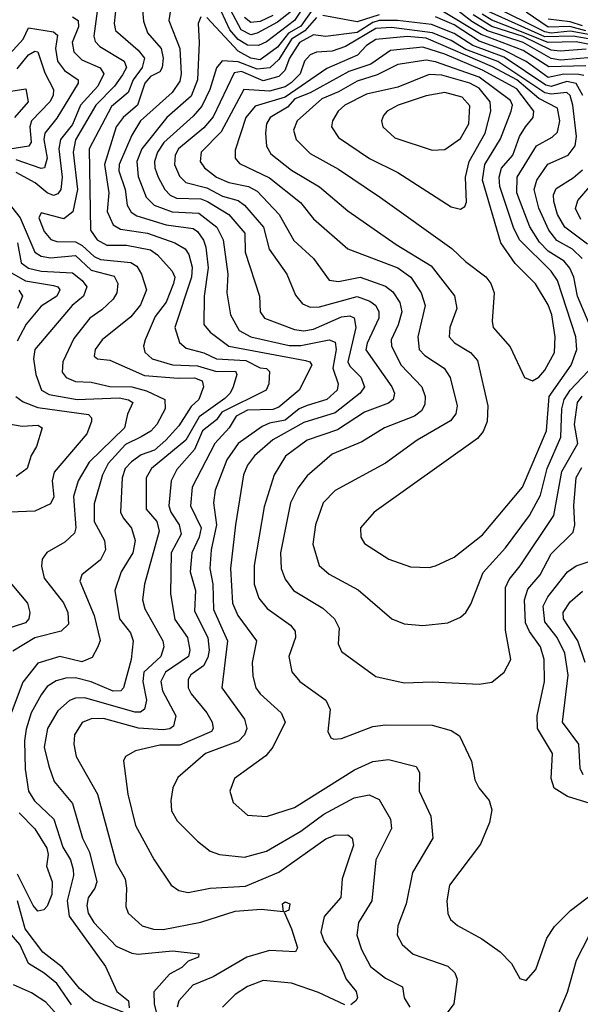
# Model space of a CAD drawing. Extents: x 1308313 to 1441400, y 959662 to 1036319.
# Tile 410 of 656: x 1351797 to 1353588, y 1029234 to 1032377. Entities that reach past the tile are written whole.
import ezdxf

# ---------------------------------------------------------------- set-up
doc = ezdxf.new("R2010")
doc.units = 0

msp = doc.modelspace()

# ---------------------------------------------------------------- linework, layer by layer
at = {"layer": '0CON10XD'}
for points in [[(1352104.6, 1032424.6), (1352098.6, 1032365), (1352102.9, 1032342.9), (1352175, 1032280.5), (1352195.5, 1032255), (1352188.5, 1032225), (1352158.9, 1032185), (1352143.2, 1032145), (1352089.6, 1032100.4), (1352018.6, 1031965), (1352023.5, 1031705), (1352043.8, 1031675), (1352075, 1031658), (1352137.6, 1031657.6), (1352215, 1031642.3), (1352236.8, 1031626.8), (1352283.8, 1031575), (1352292.3, 1031555), (1352288.4, 1031535), (1352265, 1031475.9), (1352229.9, 1031430.1), (1352197.1, 1031355), (1352192.4, 1031335), (1352196.2, 1031316.2), (1352219.5, 1031295), (1352285, 1031275.1), (1352365, 1031272.5), (1352425, 1031254.4), (1352486.6, 1031255), (1352490.6, 1031245), (1352478.8, 1031205), (1352469.6, 1031185), (1352452.3, 1031167.7), (1352370.5, 1031109.5), (1352327.3, 1031035), (1352217.8, 1030945), (1352201.3, 1030915), (1352201.3, 1030815), (1352234.8, 1030775), (1352242.4, 1030745), (1352195.2, 1030575), (1352189.6, 1030525), (1352196.9, 1030496.9), (1352254, 1030395), (1352256.8, 1030375), (1352247.5, 1030345), (1352193, 1030295), (1352190.2, 1030265), (1352202.3, 1030205), (1352195, 1030176.7), (1352182.8, 1030167.2), (1352165, 1030167.2), (1352005, 1030212.6), (1351975, 1030212), (1351956, 1030204), (1351918.6, 1030171.4), (1351885.6, 1030115), (1351875.2, 1030055), (1351890.2, 1029995), (1351906.4, 1029945), (1351965.4, 1029875.4), (1351997.7, 1029765), (1352019.8, 1029719.8), (1352042.8, 1029625), (1352037.3, 1029605), (1352015, 1029574.4), (1352010.8, 1029549.2), (1352015.6, 1029525), (1352033.5, 1029495), (1352105, 1029419.8), (1352155, 1029397.3), (1352175, 1029394.4), (1352285, 1029405.2), (1352368.8, 1029395), (1352367.5, 1029385), (1352335, 1029371.5), (1352315, 1029352), (1352275, 1029330.6), (1352225.7, 1029274.3), (1352226.9, 1029235), (1352244.6, 1029164.6)], [(1352187.4, 1032432.6), (1352192.2, 1032372.2), (1352205.6, 1032335), (1352248.6, 1032285), (1352254.6, 1032255), (1352251.5, 1032225), (1352245, 1032211.3), (1352215, 1032195.8), (1352196.6, 1032175), (1352172.6, 1032105), (1352127.1, 1032065), (1352105, 1032035.2), (1352067.4, 1031915), (1352081.3, 1031825), (1352076.4, 1031765), (1352095, 1031722.9), (1352118.7, 1031708.7), (1352205, 1031696), (1352292.9, 1031665), (1352325, 1031645.8), (1352337.4, 1031627.4), (1352347.7, 1031587.7), (1352345.4, 1031555), (1352292, 1031395), (1352307.2, 1031347.2), (1352328.6, 1031328.6), (1352385, 1031314.3), (1352425, 1031294.6), (1352519.6, 1031289.6), (1352565, 1031265.8), (1352585, 1031264.4), (1352594.5, 1031254.5), (1352593.2, 1031215), (1352584.6, 1031195), (1352442.4, 1031125), (1352425, 1031099.8), (1352381.2, 1031065), (1352355, 1031005.2), (1352299, 1030941), (1352281.1, 1030905), (1352273, 1030825), (1352279.5, 1030805), (1352306.2, 1030765), (1352312.2, 1030735), (1352280.2, 1030675), (1352278.1, 1030545), (1352292.7, 1030462.7), (1352332.9, 1030405), (1352340.4, 1030365), (1352335.7, 1030345), (1352263.1, 1030295), (1352247.4, 1030265), (1352253.1, 1030235), (1352295.3, 1030154.7), (1352288.2, 1030121.8), (1352276.7, 1030113.3), (1352255, 1030110.2), (1352176.2, 1030116.2), (1352065, 1030146.5), (1352025, 1030146), (1351996.5, 1030133.5), (1351971.6, 1030095), (1351969.4, 1030065), (1351976.8, 1030025), (1352045.7, 1029905), (1352105.2, 1029685.2), (1352133.2, 1029635), (1352138.4, 1029605), (1352136, 1029546), (1352142.9, 1029525), (1352188.1, 1029485), (1352223.8, 1029473.8), (1352255, 1029472.7), (1352375, 1029497), (1352485, 1029531.9), (1352568.4, 1029538.4), (1352639.3, 1029530.7), (1352636.7, 1029555), (1352645, 1029561.2), (1352660, 1029555), (1352656.7, 1029535), (1352641.7, 1029528.3), (1352664.7, 1029475), (1352684.5, 1029415), (1352677.9, 1029402.1), (1352595, 1029406.5), (1352522.9, 1029385), (1352415, 1029322.4), (1352349.6, 1029295), (1352305.2, 1029245), (1352300, 1029225)], [(1352707.4, 1032425), (1352675, 1032374.7), (1352585, 1032306.8), (1352559.3, 1032295), (1352525, 1032295.8), (1352495, 1032313.8), (1352468.6, 1032345), (1352440.7, 1032405)], [(1352665, 1032404.2), (1352620.1, 1032369.9), (1352555, 1032334.3), (1352535, 1032329.5), (1352504.8, 1032344.8), (1352461.5, 1032425)], [(1353625, 1032257.1), (1353525, 1032248), (1353495, 1032253.8), (1353405, 1032304.6), (1353291.8, 1032341.8), (1353241.4, 1032371.4), (1353175, 1032422.5)], [(1353685, 1032317.8), (1353555, 1032340.8), (1353495, 1032334.5), (1353475, 1032338.5), (1353305, 1032422.2)], [(1352043.9, 1032405), (1352033.6, 1032325), (1352037.8, 1032307.8), (1352052.3, 1032292.3), (1352130, 1032245), (1352138.2, 1032225), (1352125, 1032201), (1352099.4, 1032165), (1352040.2, 1032105), (1351975, 1031993.4), (1351967.9, 1031955), (1351981.1, 1031835), (1351966, 1031764), (1351937.9, 1031742.1), (1351865, 1031760.9), (1351858, 1031745), (1351875, 1031701.1), (1351895.8, 1031675.8), (1351915, 1031669.8), (1351975, 1031668.4), (1351996.6, 1031656.6), (1352035, 1031621.1), (1352055, 1031612.1), (1352152.1, 1031602.1), (1352170.9, 1031590.9), (1352185.7, 1031565), (1352201.4, 1031515), (1352183.1, 1031466.9), (1352151.3, 1031428.7), (1352060, 1031355), (1352037.7, 1031325), (1352035, 1031302.9), (1352045, 1031294.6), (1352085, 1031290.4), (1352195, 1031241.1), (1352303.5, 1031233.5), (1352355, 1031234.1), (1352379.5, 1031225), (1352383.8, 1031205), (1352369.1, 1031165), (1352345, 1031143), (1352305, 1031081.1), (1352263.9, 1031035), (1352227.1, 1031002.9), (1352185, 1030988.6), (1352154.3, 1030965.7), (1352134, 1030945), (1352124.4, 1030915), (1352119.3, 1030805), (1352126.8, 1030786.8), (1352154.2, 1030754.2), (1352166.1, 1030715), (1352158.7, 1030675), (1352120.7, 1030615), (1352100.7, 1030555), (1352116.1, 1030465), (1352150.4, 1030420.4), (1352159.1, 1030395), (1352152.7, 1030335), (1352128.1, 1030245), (1352120, 1030235), (1352095, 1030234.2), (1352025, 1030263.4), (1351975, 1030276.1), (1351944.4, 1030275.6), (1351913.5, 1030266.5), (1351885, 1030249.1), (1351865, 1030222.5), (1351833.8, 1030165), (1351817.7, 1030112.3), (1351811.6, 1030075), (1351814.3, 1029985), (1351825.2, 1029915), (1351843.6, 1029883.6), (1351906, 1029825), (1351935, 1029735.4), (1351959, 1029695), (1351967.8, 1029665), (1351968.6, 1029645), (1351948.9, 1029565), (1351955, 1029515.4), (1352071.4, 1029355), (1352106.9, 1029275), (1352144.4, 1029245), (1352146.9, 1029223.1)], [(1352279.2, 1032415), (1352273.3, 1032375), (1352308.2, 1032285), (1352313, 1032205), (1352308.5, 1032181.5), (1352284.4, 1032145), (1352183.2, 1032055), (1352155, 1032008.4), (1352114.1, 1031915), (1352113.7, 1031895), (1352133.6, 1031835), (1352140.2, 1031785), (1352152.6, 1031762.6), (1352171.5, 1031751.5), (1352265, 1031723), (1352351, 1031711), (1352365, 1031701.7), (1352383.5, 1031673.5), (1352391.6, 1031651.6), (1352398.6, 1031585), (1352386.1, 1031495), (1352384.8, 1031404.8)], [(1352735, 1032414.7), (1352695, 1032356.8), (1352655.8, 1032334.2), (1352620.3, 1032289.7), (1352565, 1032248.9), (1352535, 1032254.3), (1352495, 1032277.4), (1352395, 1032383.9)], [(1352605, 1032390.7), (1352565, 1032371.5), (1352535, 1032368.9), (1352515, 1032384.3)], [(1352945, 1032393.1), (1352875, 1032370.1), (1352765, 1032391.2)], [(1353605, 1032229.7), (1353487.1, 1032227), (1353405, 1032278.7), (1353270.6, 1032330.6), (1353145.8, 1032405.8)], [(1353607, 1032283), (1353523.2, 1032276.8), (1353495, 1032280.4), (1353405, 1032323.8), (1353305, 1032355.2), (1353245, 1032392.6)], [(1353675, 1032287), (1353575, 1032307.1), (1353485, 1032304.2), (1353349.3, 1032359.3), (1353305, 1032375.7), (1353274.3, 1032395)], [(1353675, 1032305.8), (1353565, 1032325.2), (1353475, 1032322.6), (1353295, 1032403.6)], [(1353605, 1032342.1), (1353554.6, 1032355.4), (1353485, 1032353.3), (1353415, 1032401.4)], [(1351965, 1032386.7), (1351983.1, 1032375), (1351984.5, 1032355), (1351964, 1032305), (1351969.6, 1032275), (1351995, 1032249.1), (1352053.7, 1032223.7), (1352065.2, 1032205), (1352046.1, 1032165), (1351991.2, 1032105), (1351965, 1032042.8), (1351927.2, 1031995), (1351921.8, 1031965), (1351932.2, 1031875), (1351927.7, 1031835), (1351918.3, 1031821.7), (1351905, 1031816.1), (1351885, 1031824.5), (1351846.6, 1031856.6), (1351785, 1031890.1)], [(1352375, 1032386.2), (1352366.5, 1032365), (1352370, 1032305), (1352365, 1032185.8), (1352345, 1032133), (1352266.7, 1032065), (1352187.4, 1031965), (1352170.8, 1031925), (1352175, 1031877.3), (1352201.3, 1031811.3), (1352226.3, 1031785), (1352283.5, 1031763.5), (1352369.5, 1031759.5), (1352427, 1031715), (1352446.7, 1031675), (1352462.2, 1031565), (1352458.1, 1031505), (1352470, 1031435), (1352497.5, 1031385), (1352535.4, 1031365), (1352657.3, 1031337.3), (1352695, 1031336.9), (1352785, 1031355.2), (1352805, 1031347.7), (1352808.3, 1031325), (1352797.1, 1031265), (1352813.9, 1031215), (1352810.8, 1031195), (1352777.7, 1031165), (1352715.5, 1031145.5), (1352689.4, 1031135), (1352645, 1031098.9), (1352595, 1031089.5), (1352571.2, 1031078.8), (1352495, 1031024.4), (1352458.1, 1030971.9), (1352421, 1030875), (1352416.1, 1030835), (1352425.9, 1030765), (1352408.6, 1030685), (1352404.5, 1030625.5), (1352413.6, 1030575), (1352415.5, 1030495), (1352460.3, 1030395), (1352442.7, 1030245), (1352514.7, 1030145), (1352522.9, 1030115), (1352515.2, 1030094.8), (1352495.9, 1030074.1), (1352390.8, 1030035), (1352301.5, 1029958.5), (1352286.2, 1029925), (1352279.2, 1029885), (1352282.1, 1029852.1), (1352299.9, 1029819.9), (1352364.7, 1029754.7), (1352405, 1029723.6), (1352435, 1029712.7), (1352515, 1029703.6), (1352585, 1029723.3), (1352695, 1029786.5), (1352768.3, 1029841.7), (1352865, 1029893.9), (1352913.1, 1029903.1), (1352945, 1029888.5), (1352981.8, 1029825), (1352984.7, 1029795), (1352934.7, 1029695), (1352921.9, 1029565), (1352879.1, 1029495), (1352873.4, 1029455), (1352889, 1029409), (1352918, 1029355), (1352965, 1029317.4), (1353019.7, 1029289.7), (1353025.3, 1029255), (1353043.6, 1029225)], [(1352745, 1032383.9), (1352708.1, 1032341.9), (1352665.1, 1032315), (1352625, 1032250.1), (1352596.4, 1032223.6), (1352555, 1032219.5), (1352495, 1032242.6), (1352444, 1032246), (1352425.9, 1032224.1), (1352404.6, 1032155), (1352378.7, 1032101.3), (1352351.1, 1032068.9), (1352256.9, 1031985), (1352236.6, 1031955), (1352227.9, 1031925), (1352228.1, 1031905), (1352238.7, 1031875), (1352260.7, 1031835), (1352277.4, 1031817.4), (1352297.6, 1031807.6), (1352375, 1031805.7), (1352397.1, 1031797.1), (1352465.4, 1031755.4), (1352515.6, 1031695.6), (1352517.4, 1031635), (1352563.2, 1031495), (1352564.7, 1031445), (1352579.1, 1031425), (1352675, 1031388.4), (1352704.6, 1031384.6), (1352735, 1031389.7), (1352825, 1031428.7), (1352852, 1031432), (1352865.4, 1031425.4), (1352871, 1031395), (1352844.6, 1031285), (1352851.1, 1031271.1), (1352886.2, 1031236.2), (1352898.1, 1031205), (1352884.3, 1031185), (1352805, 1031122.5), (1352705, 1031092), (1352605, 1031035.9), (1352546.7, 1030985), (1352524.3, 1030955), (1352511.6, 1030925), (1352485.9, 1030765), (1352470.7, 1030625), (1352476.3, 1030515), (1352494, 1030475), (1352552.9, 1030395), (1352539.8, 1030325), (1352541.5, 1030281.5), (1352551.6, 1030245), (1352565.4, 1030225), (1352632.1, 1030165), (1352644.6, 1030135), (1352605.9, 1030055), (1352583, 1030027), (1352483.5, 1029955), (1352468.1, 1029915), (1352478.6, 1029878.6), (1352525, 1029838.5), (1352585, 1029834), (1352675, 1029862.1), (1352866.8, 1029983.2), (1352925, 1030009.7), (1352975, 1030015.3), (1353063.9, 1029993.9), (1353073.8, 1029973.8), (1353072.5, 1029915), (1353110.4, 1029835), (1353116.2, 1029765), (1353051.3, 1029655), (1353031.2, 1029555), (1353005.3, 1029485), (1353003.2, 1029455), (1353018.2, 1029425), (1353053.8, 1029393.8), (1353165, 1029355.9), (1353186.9, 1029335), (1353194.1, 1029314.1), (1353184.1, 1029235.9), (1353162.6, 1029207.4)], [(1353595.8, 1032135), (1353575, 1032173.6), (1353545, 1032179.7), (1353495, 1032164.4), (1353478.1, 1032168.1), (1353345, 1032257.3), (1353244.7, 1032294.7), (1353185, 1032333.7), (1353112.3, 1032362.3), (1353004.3, 1032374.3), (1352945, 1032374.3), (1352925, 1032368.7), (1352875, 1032336.8), (1352774.2, 1032324.2), (1352735, 1032329.1), (1352690.3, 1032305), (1352658.7, 1032255), (1352644, 1032215), (1352624.3, 1032195.7), (1352575, 1032182.7), (1352505, 1032212.5), (1352481.8, 1032208.2), (1352415, 1032067.7), (1352385, 1032031.7), (1352304.2, 1031965), (1352293.2, 1031945), (1352291, 1031915), (1352307.7, 1031877.7), (1352327.4, 1031857.4), (1352395, 1031840.4), (1352445, 1031814.2), (1352495, 1031799.7), (1352515.3, 1031785.3), (1352575.5, 1031715), (1352593.5, 1031645), (1352650.3, 1031565), (1352677.8, 1031497.8), (1352700.5, 1031470.5), (1352725, 1031459.7), (1352755, 1031460.7), (1352875, 1031493.4), (1352915, 1031478.8), (1352934.6, 1031464.6), (1352944.4, 1031445), (1352944.4, 1031425), (1352906.7, 1031345), (1352903.1, 1031323.1), (1352985.7, 1031205), (1352993.7, 1031185), (1352989.7, 1031165), (1352975, 1031153.3), (1352898, 1031125), (1352812.3, 1031067.7), (1352715.3, 1031035), (1352646, 1030984), (1352609.8, 1030925), (1352577.4, 1030822.6), (1352545.6, 1030635), (1352545.6, 1030575.6), (1352561, 1030531), (1352587.5, 1030497.5), (1352662.1, 1030445), (1352676.8, 1030425), (1352678.2, 1030405), (1352656.6, 1030345), (1352665.8, 1030295.8), (1352691.5, 1030265), (1352774.5, 1030205), (1352788.8, 1030175), (1352781.4, 1030105), (1352791.2, 1030085), (1352800.3, 1030080.3), (1352825, 1030082.5), (1352925, 1030120.9), (1352965, 1030126.6), (1353115, 1030125.3), (1353175, 1030108.8), (1353201.5, 1030091.5), (1353240.6, 1030010.6), (1353250.6, 1029950.6), (1353263.1, 1029925), (1353296.9, 1029885), (1353305.5, 1029855), (1353297.3, 1029815), (1353269.2, 1029745), (1353170.4, 1029615), (1353161.8, 1029565), (1353164.6, 1029524.6), (1353173.1, 1029505), (1353195, 1029485.5), (1353273.6, 1029443.6), (1353331.5, 1029401.5), (1353367.5, 1029365), (1353395, 1029316.7), (1353415, 1029310)], [(1353598.8, 1032198.8), (1353582.9, 1032202.9), (1353535, 1032204), (1353485, 1032193), (1353415, 1032244.2), (1353341.3, 1032281.3), (1353265, 1032309.2), (1353185, 1032360.6), (1353125, 1032386.5)], [(1353595, 1032358.2), (1353555, 1032370.6), (1353485, 1032378.8)], [(1351755, 1032257.2), (1351807.8, 1032315), (1351825, 1032351.8), (1351905, 1032338.5), (1351917.8, 1032327.8), (1351910.7, 1032285), (1351917.6, 1032245), (1351939.8, 1032215), (1351983.3, 1032185), (1351984, 1032175), (1351915, 1032062.6), (1351877.1, 1032015), (1351874.4, 1031995), (1351884.6, 1031935.4), (1351876.2, 1031905), (1351865, 1031902), (1351785, 1031930.3)], [(1353594.2, 1031615), (1353562.9, 1031645), (1353512.6, 1031672.6), (1353486.9, 1031705), (1353455, 1031776.1), (1353440.3, 1031835), (1353449, 1031865), (1353484.2, 1031915.8), (1353548.7, 1031945), (1353571.2, 1031975), (1353575.4, 1032005), (1353564.4, 1032104.4), (1353555.4, 1032135), (1353545.2, 1032145.2), (1353495, 1032139.4), (1353475, 1032144.4), (1353324.4, 1032244.4), (1353222.1, 1032282.1), (1353175, 1032311.2), (1353115.4, 1032335.4), (1352985, 1032352.2), (1352935, 1032348.8), (1352837.8, 1032292.2), (1352795, 1032276.4), (1352745, 1032273.3), (1352725, 1032265.2), (1352706.7, 1032245), (1352692.7, 1032205), (1352664.2, 1032175.8), (1352645, 1032162.9), (1352595, 1032149.1), (1352512.7, 1032155), (1352440.1, 1032019.9), (1352376.9, 1031955), (1352373.6, 1031925), (1352386.9, 1031905), (1352425.9, 1031875), (1352465, 1031857.9), (1352527.9, 1031845), (1352555, 1031829.8), (1352626.2, 1031755), (1352672.5, 1031672.5), (1352735, 1031614.6), (1352785, 1031546), (1352815, 1031541.5), (1352885, 1031555.8), (1352965, 1031526.7), (1352988.7, 1031508.7), (1353010.8, 1031475), (1353017.4, 1031445), (1353006.2, 1031403.8), (1352983.6, 1031355), (1352984.8, 1031335), (1353015.7, 1031275), (1353081.9, 1031205), (1353092.6, 1031175), (1353091.2, 1031148.8), (1353080.9, 1031129.1), (1353058, 1031112), (1352962.5, 1031075), (1352890, 1031030), (1352795, 1030990), (1352715, 1030921.1), (1352685, 1030882.3), (1352662.4, 1030835), (1352629.6, 1030675), (1352632.4, 1030625), (1352645, 1030591.1), (1352671.5, 1030555), (1352765, 1030499.3), (1352802.9, 1030465), (1352817.7, 1030435), (1352814.5, 1030385), (1352825, 1030360), (1352935, 1030280.5), (1353025, 1030260.4), (1353115, 1030263.9), (1353265, 1030256.7)], [(1353616, 1031406), (1353578.8, 1031495), (1353567.6, 1031555), (1353554.7, 1031584.7), (1353536.3, 1031606.3), (1353485, 1031638.1), (1353457.1, 1031667.1), (1353426.4, 1031716.4), (1353405, 1031772), (1353385.1, 1031825), (1353386.5, 1031875), (1353447.5, 1031975), (1353498, 1032002), (1353515, 1032017.9), (1353522.1, 1032055), (1353514.6, 1032094.6), (1353455, 1032126.2), (1353385, 1032185.3), (1353306.9, 1032226.9), (1353095, 1032318.4), (1353035, 1032323.6), (1352935, 1032314.6), (1352904.8, 1032295), (1352875.8, 1032264.2), (1352778, 1032222), (1352645, 1032130.5), (1352548.6, 1032101.4), (1352519, 1032065), (1352485, 1031960.8), (1352484.7, 1031935), (1352498.5, 1031918.5), (1352595, 1031872.3), (1352693.7, 1031793.7), (1352735, 1031741.8), (1352845.6, 1031645.6), (1353005, 1031584.8), (1353045.9, 1031555.9), (1353079.6, 1031505), (1353092.5, 1031465), (1353069.1, 1031365), (1353073.1, 1031325), (1353090.8, 1031305), (1353153.3, 1031265), (1353172.1, 1031235), (1353194.2, 1031145), (1353190.3, 1031119.7), (1353173.5, 1031096.5), (1353067.1, 1031035), (1352965, 1030961.9), (1352805, 1030874.7), (1352766.8, 1030835), (1352742.3, 1030765), (1352733.3, 1030703.3), (1352753.8, 1030635), (1352785, 1030607.3), (1352877.8, 1030557.8), (1352986, 1030465), (1353025, 1030448.5), (1353085, 1030443.6)], [(1351789, 1032221), (1351825, 1032265.6), (1351845, 1032276.6), (1351854.8, 1032274.8), (1351877.5, 1032207.5), (1351904.3, 1032155), (1351903.4, 1032135), (1351893.3, 1032115), (1351834.3, 1032055), (1351829.5, 1032035), (1351833.5, 1031986.5), (1351826.4, 1031973.6), (1351765, 1031964)], [(1353105, 1030628.8), (1353125, 1030633.8), (1353185, 1030661.8), (1353275, 1030733.3), (1353403.2, 1030885), (1353479.3, 1031065), (1353488.4, 1031175), (1353559, 1031275), (1353577, 1031325), (1353573.9, 1031365), (1353515, 1031545.3), (1353494.4, 1031575), (1353393.7, 1031675), (1353374.1, 1031714.1), (1353331.1, 1031845), (1353328.9, 1031875), (1353336.5, 1031903.5), (1353372.3, 1031945), (1353394, 1032005), (1353412.3, 1032035), (1353437, 1032065), (1353439.5, 1032085), (1353385, 1032156.4), (1353275, 1032215.8), (1353155, 1032267.2), (1353085, 1032290.2), (1352981.1, 1032278.9), (1352918.9, 1032235), (1352848.3, 1032211.7), (1352725, 1032143.8), (1352675.9, 1032125), (1352652.3, 1032097.7), (1352597.4, 1032065), (1352585.2, 1032045), (1352582, 1032015), (1352585, 1031974), (1352599.1, 1031949.1), (1352665, 1031896.8), (1352754.3, 1031844.3), (1352845, 1031767.1), (1352999.6, 1031659.6), (1353111.6, 1031591.6), (1353185.6, 1031495.6), (1353193.2, 1031455), (1353170.5, 1031395), (1353169.1, 1031365), (1353185.6, 1031345.6), (1353236.9, 1031315), (1353259, 1031289), (1353292.6, 1031145), (1353290.7, 1031095), (1353277.6, 1031062.4), (1353259.7, 1031040.3), (1352929.4, 1030805), (1352885.6, 1030755), (1352886.9, 1030725), (1352898.6, 1030705), (1352975.8, 1030655), (1353045, 1030630.4), (1353105, 1030628.8)], [(1353435, 1031224.5), (1353455, 1031236.2), (1353475, 1031258.7), (1353505.6, 1031315), (1353508, 1031365), (1353496.6, 1031435), (1353485, 1031467.6), (1353445, 1031534.7), (1353379.5, 1031599.5), (1353334.4, 1031665), (1353275.1, 1031865), (1353283.1, 1031915), (1353332.9, 1031997.1), (1353366.7, 1032085), (1353370.9, 1032105), (1353365, 1032119.7), (1353265, 1032193.4), (1353125, 1032242.6), (1353095, 1032247.7), (1353005, 1032234.3), (1352938.6, 1032201.4), (1352875, 1032181.1), (1352815, 1032147.3), (1352762.2, 1032125), (1352683.2, 1032055), (1352671.6, 1032025), (1352680, 1031995), (1352725, 1031950.3), (1352815, 1031900.2), (1352949.7, 1031809.7), (1353176.9, 1031646.9), (1353220.9, 1031605), (1353286.2, 1031556.2), (1353302.1, 1031535), (1353312.5, 1031505), (1353306.1, 1031415), (1353309.6, 1031395), (1353363.4, 1031333.4), (1353410, 1031235), (1353435, 1031224.5)], [(1353205, 1031772.5), (1353218.7, 1031781.3), (1353223.8, 1031795), (1353220.6, 1031875), (1353233, 1031925), (1353283.4, 1032015), (1353302.1, 1032085), (1353299.9, 1032115), (1353265, 1032159.3), (1353235.2, 1032175), (1353145, 1032199.8), (1353105, 1032202.9), (1353005, 1032162.1), (1352905, 1032139.5), (1352835.3, 1032105), (1352814.6, 1032085.4), (1352795.9, 1032055), (1352792.8, 1032035), (1352815, 1032001.1), (1352914.6, 1031934.6), (1353005, 1031889.2), (1353175, 1031779.6), (1353205, 1031772.5)], [(1351755, 1032147.6), (1351816.2, 1032156.2), (1351824, 1032115), (1351780, 1032065)], [(1353115, 1031960.9), (1353155, 1031962.7), (1353205, 1031998.2), (1353231.9, 1032045), (1353235, 1032102), (1353210.6, 1032130.6), (1353155, 1032145.2), (1353095, 1032134.8), (1353006.4, 1032105), (1352971.1, 1032085), (1352958.8, 1032071.2), (1352952.5, 1032055), (1352957.3, 1032035), (1352995, 1032000.3), (1353115, 1031960.9)], [(1353611.2, 1031661.2), (1353538.9, 1031715), (1353515.1, 1031755), (1353502.7, 1031797.3), (1353501.8, 1031818.2), (1353511, 1031839), (1353565, 1031872.2), (1353595, 1031898.4)], [(1353589.7, 1031739.7), (1353572.2, 1031775), (1353579.6, 1031800.4), (1353675, 1031910.7)], [(1351742.8, 1031815), (1351798.8, 1031745), (1351845, 1031635.2), (1351865, 1031622.9), (1351895, 1031616.8), (1351975, 1031624.5), (1352025, 1031577.4), (1352099.1, 1031559.1), (1352110.6, 1031535), (1352107.6, 1031505), (1352095.8, 1031485), (1352059.3, 1031450.7), (1352020.4, 1031425), (1351970.2, 1031359.8), (1351934.3, 1031285), (1351932.7, 1031252.7), (1351945.3, 1031235), (1351975, 1031222.1), (1352025, 1031220), (1352085, 1031206.2), (1352155, 1031205.5), (1352202.2, 1031192.2), (1352260, 1031165), (1352261, 1031135), (1352235.2, 1031085), (1352216.2, 1031063.8), (1352185, 1031045.8), (1352135, 1031020.8), (1352079.5, 1030960.5), (1352061.5, 1030925), (1352035, 1030832), (1352035.2, 1030775), (1352067.5, 1030715), (1352071.4, 1030685), (1352055, 1030652.9), (1351995.4, 1030605), (1351989.2, 1030585), (1352034.4, 1030475), (1352054.1, 1030395.9), (1352046.7, 1030375), (1352028.2, 1030341.8), (1351995, 1030328), (1351925, 1030344.8), (1351855, 1030322.9), (1351807.3, 1030262.7), (1351766.1, 1030155)], [(1351789.4, 1031665), (1351801.5, 1031601.5), (1351825, 1031584.6), (1351865.6, 1031574.4), (1351965, 1031568.8), (1351996, 1031545), (1352011.2, 1031525), (1352000.5, 1031495), (1351963.9, 1031465), (1351845.3, 1031325), (1351840.8, 1031295), (1351848.7, 1031245), (1351866.2, 1031195), (1351891.2, 1031181.2), (1351980.8, 1031165), (1352115, 1031170.2), (1352144.4, 1031164.4), (1352158.7, 1031155), (1352141.7, 1031118.3), (1352131.1, 1031075), (1352018.9, 1030965), (1351983.3, 1030905), (1351968.7, 1030855), (1351976.3, 1030755), (1351971.7, 1030738.3), (1351940.6, 1030709.4), (1351883.7, 1030676.3), (1351868.8, 1030655), (1351866.9, 1030633.1), (1351875.3, 1030595), (1351936.2, 1030516.2), (1351950.6, 1030485), (1351952.4, 1030447.6), (1351928.9, 1030425), (1351845, 1030404.1), (1351775, 1030361.1)], [(1351761.4, 1031575), (1351815, 1031544.1), (1351905, 1031529.3), (1351918.2, 1031525), (1351925.2, 1031515.2), (1351915.8, 1031495), (1351865, 1031462.6), (1351817.3, 1031405), (1351788.4, 1031351.6)], [(1351793.7, 1031513.7), (1351805.9, 1031495), (1351789.7, 1031455)], [(1352384.8, 1031404.8), (1352405, 1031379.5), (1352465.4, 1031335), (1352709.5, 1031289.5), (1352723.5, 1031285), (1352729.7, 1031275), (1352690, 1031195), (1352625, 1031140.3), (1352605, 1031133.4), (1352525, 1031130.4), (1352488, 1031112), (1352465.5, 1031074.5), (1352420.2, 1031025), (1352348.1, 1030885), (1352342.1, 1030825), (1352376.2, 1030755), (1352370.2, 1030725), (1352346.6, 1030675), (1352341, 1030615), (1352358.2, 1030555), (1352355, 1030489.4), (1352398, 1030405), (1352401.8, 1030365), (1352398.3, 1030341.7), (1352384.5, 1030315), (1352343.6, 1030286.4), (1352335, 1030270.8), (1352335.2, 1030245), (1352344.3, 1030225), (1352394.2, 1030165), (1352411.4, 1030135), (1352414.7, 1030115), (1352409.1, 1030105), (1352308.7, 1030061.3), (1352245, 1030061.9), (1352166.5, 1030043.5), (1352134.6, 1030025.4), (1352128.3, 1030011.7), (1352142.3, 1029905), (1352166.9, 1029805), (1352226.2, 1029695), (1352280.5, 1029615), (1352305, 1029597.9), (1352335, 1029590.8), (1352405.2, 1029604.8), (1352518.5, 1029611.5), (1352625, 1029655.7), (1352775, 1029762.1), (1352805, 1029774.7), (1352845, 1029775.5), (1352858.9, 1029765), (1352862.7, 1029742.7), (1352847, 1029695), (1352827.3, 1029635), (1352823.2, 1029575), (1352769.2, 1029515), (1352759.3, 1029465), (1352769, 1029435), (1352819.8, 1029365), (1352839.3, 1029315), (1352871.6, 1029275), (1352876, 1029255), (1352870.8, 1029245), (1352855, 1029233.1)], [(1353085, 1030443.6), (1353165, 1030452.2), (1353205, 1030470), (1353221.9, 1030485), (1353238.3, 1030511.7), (1353277.1, 1030612.9), (1353348.6, 1030691.4), (1353425.6, 1030795), (1353460.4, 1030859.6), (1353482.2, 1030945), (1353525.1, 1031045), (1353529.2, 1031135), (1353536.1, 1031165), (1353555.4, 1031195), (1353612.7, 1031255)], [(1351784.8, 1031175), (1351807.9, 1031157.9), (1351855, 1031139.2), (1352016.9, 1031116.9), (1352026.5, 1031106.5), (1352025.9, 1031095), (1352011.3, 1031055), (1351907.3, 1030932.7), (1351900.2, 1030905), (1351905.9, 1030854.1), (1351895, 1030832.1), (1351845, 1030808.8), (1351765, 1030805.3)], [(1353265, 1030256.7), (1353305, 1030263.1), (1353345, 1030294.2), (1353365.4, 1030335), (1353348.5, 1030428.5), (1353348.5, 1030565), (1353360, 1030590), (1353395.9, 1030634.1), (1353503.3, 1030795), (1353528.7, 1030935), (1353579.5, 1031025), (1353569.7, 1031085), (1353578.6, 1031155), (1353594, 1031176)], [(1351749.1, 1031089.1), (1351805, 1031079.6), (1351855, 1031083.1), (1351868.8, 1031075), (1351850.8, 1031015), (1351833.6, 1030986.4), (1351820.3, 1030945), (1351785, 1030918.9)], [(1353675, 1029857.8), (1353547.3, 1029897.3), (1353504.5, 1029924.5), (1353494.2, 1029955), (1353498.6, 1030035), (1353451.2, 1030115), (1353450.5, 1030155), (1353473.9, 1030265), (1353472.8, 1030335), (1353460.8, 1030375), (1353425, 1030424.1), (1353412.5, 1030452.5), (1353409.7, 1030525), (1353420.2, 1030559.8), (1353460, 1030605), (1353495, 1030671.8), (1353565, 1030741.1), (1353570.4, 1030765), (1353567.6, 1030825), (1353574.3, 1030915.7), (1353592.2, 1030947.8)], [(1353596.9, 1029966.9), (1353587.4, 1029987.4), (1353583.1, 1030065), (1353530.4, 1030135), (1353549.2, 1030285), (1353538.3, 1030355), (1353514.1, 1030405), (1353474.2, 1030455), (1353469, 1030505), (1353483.6, 1030535), (1353547.1, 1030615), (1353575, 1030634.3), (1353613, 1030647)], [(1351754.8, 1030594.8), (1351822, 1030515), (1351828.9, 1030485), (1351825.9, 1030465), (1351815, 1030452), (1351732.3, 1030425)], [(1353603.1, 1030325), (1353580.1, 1030395), (1353534.1, 1030465), (1353532.9, 1030485), (1353555, 1030519.2), (1353595, 1030553)], [(1351794.8, 1029845), (1351845, 1029794.7), (1351883, 1029733), (1351887.7, 1029712.3), (1351882.9, 1029675), (1351900.9, 1029625), (1351899.4, 1029585), (1351885, 1029547.9), (1351873.7, 1029536.3), (1351855, 1029531.8), (1351839.3, 1029549.3), (1351789.8, 1029649.8)], [(1353415, 1029310), (1353445.5, 1029345), (1353481.1, 1029445), (1353505, 1029482.7), (1353556.7, 1029533.3), (1353676.4, 1029625)], [(1352135, 1029206.5), (1352034.2, 1029245), (1351987.3, 1029285), (1351932.3, 1029352.3), (1351870.7, 1029400.7), (1351814.1, 1029475), (1351789.7, 1029565)], [(1351962.2, 1029232.2), (1351915, 1029300.2), (1351875, 1029333.7), (1351824.6, 1029364.6), (1351797.6, 1029425), (1351762.6, 1029465)], [(1353622.3, 1029105), (1353521.1, 1029175), (1353517.8, 1029205), (1353546.5, 1029273.5), (1353576.1, 1029375), (1353616.2, 1029453.8)], [(1352835, 1029232.5), (1352751.6, 1029271.6), (1352665, 1029302.2), (1352575, 1029310.4), (1352525, 1029290.9), (1352485, 1029265.4), (1352444.5, 1029225)], [(1351925, 1029191.6), (1351880.8, 1029240.8), (1351835, 1029270.7), (1351776.5, 1029296.5)]]:
    msp.add_lwpolyline(points, dxfattribs=at)

doc.saveas('drawing.dxf')
